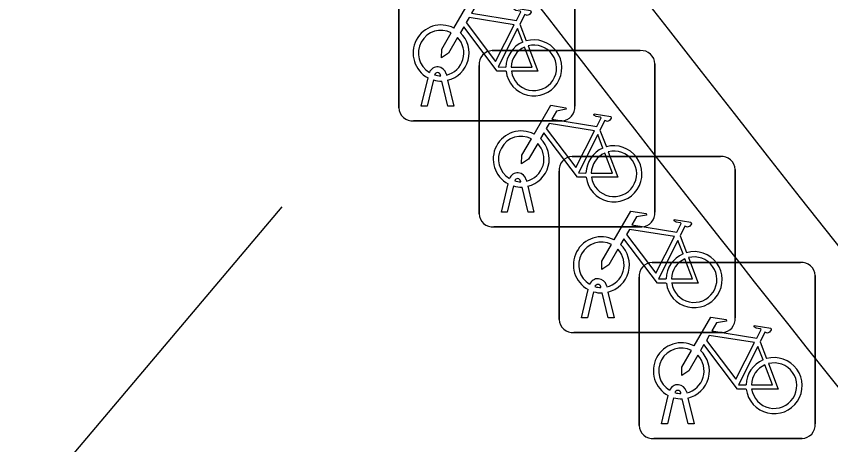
# Model space of a CAD drawing. Extents: x 161087 to 161926, y 382572 to 383873.
# Drawn here: x 161655.19 to 161659.814, y 383117.878 to 383120.307 of the extents above; entities that cross this region are included whole.
import ezdxf

# ---------------------------------------------------------------- set-up
doc = ezdxf.new("R2010")
doc.units = 0
for name, color, linetype in [('IMGEO_Fietsenrek', 7, 'Continuous'), ('IMGEO_Groenvoorziening', 7, 'Continuous'), ('IMGEO_Lijnafwatering', 7, 'Continuous'), ('IMGEO_Muur', 7, 'Continuous'), ('IMGEO_Voetgangersgebied_open', 7, 'Continuous')]:
    doc.layers.add(name, color=color, linetype=linetype)

msp = doc.modelspace()

# ---------------------------------------------------------------- linework, layer by layer
at = {"layer": 'IMGEO_Fietsenrek'}
for p, q in [((161657.3625, 383119.7889), (161657.3625, 383120.6298)), ((161657.3625, 383120.6298), (161657.3625, 383119.7889)), ((161658.3615, 383120.6391), (161658.3615, 383119.7982)), ((161658.3615, 383119.7982), (161658.3615, 383120.6391)), ((161658.0492, 383120.2632), (161658.0855, 383120.168)), ((161657.8919, 383120.1125), (161658.7328, 383120.1125)), ((161658.7328, 383120.1125), (161657.8919, 383120.1125)), ((161657.8175, 383119.1879), (161657.8175, 383120.0288)), ((161657.8175, 383120.0288), (161657.8175, 383119.1879)), ((161658.8165, 383120.0381), (161658.8165, 383119.1972)), ((161658.8165, 383119.1972), (161658.8165, 383120.0381)), ((161657.6306, 383119.9814), (161657.6324, 383119.9735)), ((161657.4895, 383119.7983), (161657.5278, 383119.9583)), ((161657.5582, 383119.9461), (161657.5229, 383119.7983)), ((161657.5999, 383119.9699), (161657.5989, 383119.9742)), ((161657.641, 383119.7983), (161657.6071, 383119.94)), ((161657.6394, 383119.9443), (161657.6744, 383119.7983)), ((161657.5229, 383119.7983), (161657.4895, 383119.7983)), ((161657.6744, 383119.7983), (161657.641, 383119.7983)), ((161658.2871, 383119.7145), (161657.4462, 383119.7145)), ((161657.4462, 383119.7145), (161658.2871, 383119.7145)), ((161658.5042, 383119.6622), (161658.5405, 383119.567)), ((161658.3469, 383119.5125), (161659.1878, 383119.5125)), ((161659.1878, 383119.5125), (161658.3469, 383119.5125)), ((161658.2725, 383118.5879), (161658.2725, 383119.4288)), ((161658.2725, 383119.4288), (161658.2725, 383118.5879)), ((161659.2715, 383119.4381), (161659.2715, 383118.5972)), ((161659.2715, 383118.5972), (161659.2715, 383119.4381)), ((161658.0856, 383119.3804), (161658.0874, 383119.3725)), ((161657.9445, 383119.1973), (161657.9828, 383119.3573)), ((161658.0132, 383119.3451), (161657.9779, 383119.1973)), ((161658.0549, 383119.3689), (161658.0539, 383119.3732)), ((161658.096, 383119.1973), (161658.0621, 383119.339)), ((161658.0944, 383119.3433), (161658.1294, 383119.1973)), ((161657.9779, 383119.1973), (161657.9445, 383119.1973)), ((161658.1294, 383119.1973), (161658.096, 383119.1973)), ((161658.7421, 383119.1135), (161657.9012, 383119.1135)), ((161657.9012, 383119.1135), (161658.7421, 383119.1135)), ((161658.9592, 383119.0622), (161658.9955, 383118.967)), ((161658.8009, 383118.9115), (161659.6418, 383118.9115)), ((161659.6418, 383118.9115), (161658.8009, 383118.9115)), ((161658.7265, 383117.9869), (161658.7265, 383118.8278)), ((161658.7265, 383118.8278), (161658.7265, 383117.9869)), ((161659.7255, 383118.8371), (161659.7255, 383117.9962)), ((161659.7255, 383117.9962), (161659.7255, 383118.8371)), ((161658.5406, 383118.7804), (161658.5424, 383118.7725)), ((161658.3995, 383118.5973), (161658.4378, 383118.7573)), ((161658.4682, 383118.7451), (161658.4329, 383118.5973)), ((161658.5099, 383118.7689), (161658.5089, 383118.7732)), ((161658.551, 383118.5973), (161658.5171, 383118.739)), ((161658.5494, 383118.7433), (161658.5844, 383118.5973)), ((161658.4329, 383118.5973), (161658.3995, 383118.5973)), ((161658.5844, 383118.5973), (161658.551, 383118.5973)), ((161659.1971, 383118.5135), (161658.3562, 383118.5135)), ((161658.3562, 383118.5135), (161659.1971, 383118.5135)), ((161659.4132, 383118.4612), (161659.4495, 383118.366)), ((161658.9946, 383118.1794), (161658.9964, 383118.1715)), ((161658.8535, 383117.9963), (161658.8918, 383118.1563)), ((161658.9222, 383118.1441), (161658.8869, 383117.9963)), ((161658.9639, 383118.1679), (161658.9629, 383118.1722)), ((161659.005, 383117.9963), (161658.9711, 383118.138)), ((161659.0034, 383118.1423), (161659.0384, 383117.9963)), ((161658.8869, 383117.9963), (161658.8535, 383117.9963)), ((161659.0384, 383117.9963), (161659.005, 383117.9963)), ((161659.6511, 383117.9125), (161658.8102, 383117.9125)), ((161658.8102, 383117.9125), (161659.6511, 383117.9125))]:
    msp.add_line(p, q, dxfattribs=at)
for points in [[(161657.6751, 383120.2402), (161657.7698, 383120.4037), (161657.856, 383120.3899), (161657.8577, 383120.3812), (161657.8016, 383120.3703), (161657.7754, 383120.325), (161658.0306, 383120.2842)], [(161658.0306, 383120.2842), (161658.0556, 383120.333), (161658.0505, 383120.337), (161658.0273, 383120.3407), (161658.0146, 383120.3482), (161658.0136, 383120.3513), (161658.0158, 383120.3559), (161658.1106, 383120.3408), (161658.1129, 383120.3305), (161658.1035, 383120.3181), (161658.0911, 383120.3117), (161658.0766, 383120.3179), (161658.0492, 383120.2632)], [(161658.0177, 383120.259), (161657.7609, 383120.3), (161657.7442, 383120.2712), (161657.9112, 383120.0509), (161658.0177, 383120.259)], [(161657.6958, 383120.1877), (161657.6442, 383120.0985), (161657.6043, 383120.0725), (161657.6055, 383120.12), (161657.66, 383120.2142)], [(161657.9708, 383119.9955), (161657.9211, 383119.9956), (161657.7304, 383120.2473), (161657.7114, 383120.2145)], [(161658.0657, 383120.161), (161658.0364, 383120.2378), (161657.927, 383120.0197), (161657.9697, 383120.0196)], [(161657.9997, 383120.0195), (161658.1196, 383120.0193), (161658.0764, 383120.1329)], [(161658.0962, 383120.1398), (161658.1512, 383119.9952), (161658.0011, 383119.9955)], [(161658.1301, 383119.6392), (161658.2248, 383119.8027), (161658.311, 383119.7889), (161658.3127, 383119.7802), (161658.2566, 383119.7693), (161658.2304, 383119.724), (161658.4856, 383119.6832)], [(161658.4856, 383119.6832), (161658.5106, 383119.732), (161658.5055, 383119.736), (161658.4823, 383119.7397), (161658.4696, 383119.7472), (161658.4686, 383119.7503), (161658.4708, 383119.7549), (161658.5656, 383119.7398), (161658.5679, 383119.7295), (161658.5585, 383119.7171), (161658.5461, 383119.7107), (161658.5316, 383119.7169), (161658.5042, 383119.6622)], [(161658.4727, 383119.658), (161658.2159, 383119.699), (161658.1992, 383119.6702), (161658.3662, 383119.4499), (161658.4727, 383119.658)], [(161658.1508, 383119.5867), (161658.0992, 383119.4975), (161658.0593, 383119.4715), (161658.0605, 383119.519), (161658.115, 383119.6132)], [(161658.4258, 383119.3945), (161658.3761, 383119.3946), (161658.1854, 383119.6463), (161658.1664, 383119.6135)], [(161658.5207, 383119.56), (161658.4914, 383119.6368), (161658.382, 383119.4187), (161658.4247, 383119.4186)], [(161658.4547, 383119.4185), (161658.5746, 383119.4183), (161658.5314, 383119.5319)], [(161658.5512, 383119.5388), (161658.6062, 383119.3942), (161658.4561, 383119.3945)], [(161658.5851, 383119.0392), (161658.6798, 383119.2027), (161658.766, 383119.1889), (161658.7677, 383119.1802), (161658.7116, 383119.1693), (161658.6854, 383119.124), (161658.9406, 383119.0832)], [(161658.9406, 383119.0832), (161658.9656, 383119.132), (161658.9605, 383119.136), (161658.9373, 383119.1397), (161658.9246, 383119.1472), (161658.9236, 383119.1503), (161658.9258, 383119.1549), (161659.0206, 383119.1398), (161659.0229, 383119.1295), (161659.0135, 383119.1171), (161659.0011, 383119.1107), (161658.9866, 383119.1169), (161658.9592, 383119.0622)], [(161658.9277, 383119.058), (161658.6709, 383119.099), (161658.6542, 383119.0702), (161658.8212, 383118.8499), (161658.9277, 383119.058)], [(161658.6058, 383118.9867), (161658.5542, 383118.8975), (161658.5143, 383118.8715), (161658.5155, 383118.919), (161658.57, 383119.0132)], [(161658.8808, 383118.7945), (161658.8311, 383118.7946), (161658.6404, 383119.0463), (161658.6214, 383119.0135)], [(161658.9757, 383118.96), (161658.9464, 383119.0368), (161658.837, 383118.8187), (161658.8797, 383118.8186)], [(161658.9097, 383118.8185), (161659.0296, 383118.8183), (161658.9864, 383118.9319)], [(161659.0062, 383118.9388), (161659.0612, 383118.7942), (161658.9111, 383118.7945)], [(161659.0391, 383118.4382), (161659.1338, 383118.6017), (161659.22, 383118.5879), (161659.2217, 383118.5792), (161659.1656, 383118.5683), (161659.1394, 383118.523), (161659.3946, 383118.4822)], [(161659.3946, 383118.4822), (161659.4196, 383118.531), (161659.4145, 383118.535), (161659.3913, 383118.5387), (161659.3786, 383118.5462), (161659.3776, 383118.5493), (161659.3798, 383118.5539), (161659.4746, 383118.5388), (161659.4769, 383118.5285), (161659.4675, 383118.5161), (161659.4551, 383118.5097), (161659.4406, 383118.5159), (161659.4132, 383118.4612)], [(161659.3817, 383118.457), (161659.1249, 383118.498), (161659.1082, 383118.4692), (161659.2752, 383118.2489), (161659.3817, 383118.457)], [(161659.0598, 383118.3857), (161659.0082, 383118.2965), (161658.9683, 383118.2705), (161658.9695, 383118.318), (161659.024, 383118.4122)], [(161659.3348, 383118.1935), (161659.2851, 383118.1936), (161659.0944, 383118.4453), (161659.0754, 383118.4125)], [(161659.4297, 383118.359), (161659.4004, 383118.4358), (161659.291, 383118.2177), (161659.3337, 383118.2176)], [(161659.3637, 383118.2175), (161659.4836, 383118.2173), (161659.4404, 383118.3309)], [(161659.4602, 383118.3378), (161659.5152, 383118.1932), (161659.3651, 383118.1935)]]:
    msp.add_lwpolyline(points, dxfattribs=at)
for centre, radius, start, end in [((161657.6021, 383120.0989), 0.159, 62.6766, 242.1369), ((161657.6021, 383120.0989), 0.129, 63.3192, 238.903), ((161657.6021, 383120.0989), 0.159, 283.5766, 46.6042), ((161657.6021, 383120.0989), 0.129, 283.6043, 43.4302), ((161658.1287, 383120.0149), 0.159, 187.0065, 105.7708), ((161658.1287, 383120.0149), 0.159, 113.3408, 178.3217), ((161658.1287, 383120.0149), 0.129, 113.923, 177.9556), ((161658.1287, 383120.0149), 0.129, 188.6715, 104.5883), ((161657.8952, 383120.0346), 0.0779, 92.4484, 184.2845), ((161657.8952, 383120.0346), 0.0779, 92.4484, 184.2845), ((161658.7386, 383120.0348), 0.0779, 2.4484, 94.2845), ((161658.7386, 383120.0348), 0.0779, 2.4484, 94.2845), ((161657.5819, 383119.9703), 0.0499, 12.8025, 158.6934), ((161657.5819, 383119.9703), 0.0174, 12.8025, 163.4502), ((161657.6021, 383120.0989), 0.159, 253.9967, 271.7867), ((161657.6021, 383120.0989), 0.129, 253.415, 269.0204), ((161658.2838, 383119.7924), 0.0779, 272.4484, 4.2845), ((161658.2838, 383119.7924), 0.0779, 272.4484, 4.2845), ((161657.4404, 383119.7922), 0.0779, 182.4484, 274.2845), ((161657.4404, 383119.7922), 0.0779, 182.4484, 274.2845), ((161658.0571, 383119.4979), 0.159, 62.6766, 242.1369), ((161658.0571, 383119.4979), 0.129, 63.3192, 238.903), ((161658.0571, 383119.4979), 0.159, 283.5766, 46.6042), ((161658.0571, 383119.4979), 0.129, 283.6043, 43.4302), ((161658.5837, 383119.4139), 0.159, 187.0065, 105.7708), ((161658.5837, 383119.4139), 0.159, 113.3408, 178.3217), ((161658.5837, 383119.4139), 0.129, 113.923, 177.9556), ((161658.5837, 383119.4139), 0.129, 188.6715, 104.5883), ((161658.3502, 383119.4346), 0.0779, 92.4484, 184.2845), ((161658.3502, 383119.4346), 0.0779, 92.4484, 184.2845), ((161659.1936, 383119.4348), 0.0779, 2.4484, 94.2845), ((161659.1936, 383119.4348), 0.0779, 2.4484, 94.2845), ((161658.0369, 383119.3693), 0.0499, 12.8025, 158.6934), ((161658.0369, 383119.3693), 0.0174, 12.8025, 163.4502), ((161658.0571, 383119.4979), 0.159, 253.9967, 271.7867), ((161658.0571, 383119.4979), 0.129, 253.415, 269.0204), ((161658.7388, 383119.1914), 0.0779, 272.4484, 4.2845), ((161658.7388, 383119.1914), 0.0779, 272.4484, 4.2845), ((161657.8954, 383119.1912), 0.0779, 182.4484, 274.2845), ((161657.8954, 383119.1912), 0.0779, 182.4484, 274.2845), ((161658.5121, 383118.8979), 0.159, 62.6766, 242.1369), ((161658.5121, 383118.8979), 0.129, 63.3192, 238.903), ((161658.5121, 383118.8979), 0.159, 283.5766, 46.6042), ((161658.5121, 383118.8979), 0.129, 283.6043, 43.4302), ((161659.0387, 383118.8139), 0.159, 113.3408, 178.3217), ((161659.0387, 383118.8139), 0.159, 187.0065, 105.7708), ((161659.0387, 383118.8139), 0.129, 113.923, 177.9556), ((161659.0387, 383118.8139), 0.129, 188.6715, 104.5883), ((161658.8042, 383118.8336), 0.0779, 92.4484, 184.2845), ((161658.8042, 383118.8336), 0.0779, 92.4484, 184.2845), ((161659.6476, 383118.8338), 0.0779, 2.4484, 94.2845), ((161659.6476, 383118.8338), 0.0779, 2.4484, 94.2845), ((161658.4919, 383118.7693), 0.0499, 12.8025, 158.6934), ((161658.4919, 383118.7693), 0.0174, 12.8025, 163.4502), ((161658.5121, 383118.8979), 0.129, 253.415, 269.0204), ((161658.5121, 383118.8979), 0.159, 253.9967, 271.7867), ((161659.1938, 383118.5914), 0.0779, 272.4484, 4.2845), ((161659.1938, 383118.5914), 0.0779, 272.4484, 4.2845), ((161658.3504, 383118.5912), 0.0779, 182.4484, 274.2845), ((161658.3504, 383118.5912), 0.0779, 182.4484, 274.2845), ((161658.9661, 383118.2969), 0.159, 62.6766, 242.1369), ((161658.9661, 383118.2969), 0.129, 63.3192, 238.903), ((161658.9661, 383118.2969), 0.159, 283.5766, 46.6042), ((161658.9661, 383118.2969), 0.129, 283.6043, 43.4302), ((161659.4927, 383118.2129), 0.159, 113.3408, 178.3217), ((161659.4927, 383118.2129), 0.159, 187.0065, 105.7708), ((161659.4927, 383118.2129), 0.129, 113.923, 177.9556), ((161659.4927, 383118.2129), 0.129, 188.6715, 104.5883), ((161658.9459, 383118.1683), 0.0499, 12.8025, 158.6934), ((161658.9459, 383118.1683), 0.0174, 12.8025, 163.4502), ((161658.9661, 383118.2969), 0.129, 253.415, 269.0204), ((161658.9661, 383118.2969), 0.159, 253.9967, 271.7867), ((161659.6478, 383117.9904), 0.0779, 272.4484, 4.2845), ((161659.6478, 383117.9904), 0.0779, 272.4484, 4.2845), ((161658.8044, 383117.9902), 0.0779, 182.4484, 274.2845), ((161658.8044, 383117.9902), 0.0779, 182.4484, 274.2845)]:
    msp.add_arc(centre, radius, start, end, dxfattribs=at)
at = {"layer": 'IMGEO_Groenvoorziening'}
msp.add_arc((161792.983, 383224.6177), 169.9309, 206.322636, 219.436813, dxfattribs=at)
at = {"layer": 'IMGEO_Lijnafwatering'}
msp.add_lwpolyline([(161652.497, 383114.258), (161656.7, 383119.227)], dxfattribs=at)
at = {"layer": 'IMGEO_Muur'}
for centre, radius, start, end in [((161792.983, 383224.6177), 169.9309, 206.322636, 219.436813), ((161793.0598, 383224.6693), 170.5231, 212.672764, 219.43393)]:
    msp.add_arc(centre, radius, start, end, dxfattribs=at)
at = {"layer": 'IMGEO_Voetgangersgebied_open'}
msp.add_arc((161793.0598, 383224.6693), 170.5231, 212.672764, 219.43393, dxfattribs=at)

doc.saveas('drawing.dxf')
